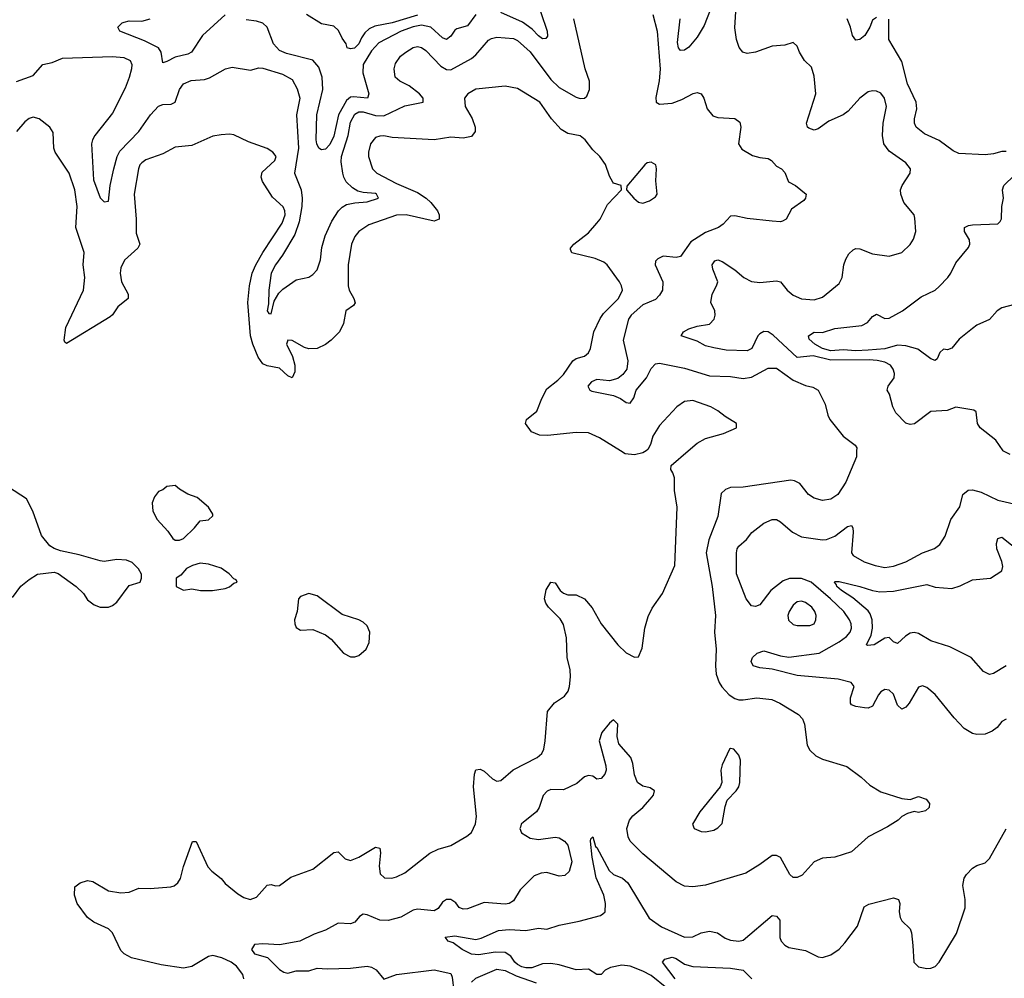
# Model space of a CAD drawing. Header units: inches. Extents: x 1694797 to 1849917, y 907313 to 1017959.
# Tile 561 of 656: x 1804845 to 1809562, y 927472 to 932065. Entities that reach past the tile are written whole.
import ezdxf

# ---------------------------------------------------------------- set-up
doc = ezdxf.new("R2010")
doc.units = ezdxf.units.IN
doc.header["$MEASUREMENT"] = 0
doc.layers.add('B8902', color=7, linetype='Continuous')
doc.layers.add('B8903', color=7, linetype='Continuous')

msp = doc.modelspace()

# ---------------------------------------------------------------- linework, layer by layer
at = {"layer": 'B8902', "color": 5}
for points, elevation in [([(1805918.7, 927470), (1805914.3, 927490), (1805884, 927530), (1805858.7, 927550), (1805813.6, 927570), (1805770, 927581.2), (1805750, 927576.8), (1805670, 927528.4), (1805630, 927521), (1805523.4, 927536.6), (1805381.2, 927570), (1805346, 927590), (1805330, 927606), (1805289.7, 927689.7), (1805269.8, 927709.8), (1805200.4, 927740.4), (1805170, 927764.2), (1805120.5, 927830), (1805107.4, 927870), (1805109.9, 927910.1), (1805134.7, 927930), (1805170, 927940.9), (1805195.9, 927935.9), (1805270, 927891.5), (1805330, 927881.5), (1805370, 927885.7), (1805415.3, 927904.7), (1805470, 927902.6), (1805569.8, 927910.2), (1805584.4, 927915.6), (1805602.4, 927930), (1805615, 927950), (1805630, 928008.2), (1805672.5, 928127.5), (1805690, 928127.7), (1805747, 928007), (1805765.1, 927985.1), (1805810, 927950.4), (1805830, 927926.7), (1805890, 927876.4), (1805918.6, 927858.6), (1805949.5, 927850.5), (1805979.1, 927860.9), (1806030, 927918), (1806050, 927921.6), (1806070, 927914.9), (1806090, 927916.4), (1806143.4, 927956.6), (1806250, 927995.9), (1806350, 928074.4), (1806370, 928078), (1806404.2, 928044.2), (1806430, 928036.5), (1806470, 928052.2), (1806550, 928100.4), (1806570, 928096), (1806573.1, 928073.1), (1806566.2, 928010), (1806572.5, 927972.5), (1806593.1, 927953.1), (1806628.2, 927951.8), (1806650, 927958.7), (1806690, 927978), (1806810, 928071.6), (1806850, 928090.3), (1806910, 928108.2), (1806987.4, 928152.6), (1807009.8, 928170.2), (1807028, 928212), (1807032.7, 928247.3), (1807019.6, 928390), (1807022.9, 928450), (1807030, 928471.7), (1807050, 928474.2), (1807070, 928464.5), (1807110, 928428.4), (1807130, 928416.5), (1807150, 928420.6), (1807208.5, 928471.5), (1807324, 928530), (1807346.4, 928550), (1807355.3, 928570), (1807362, 928610), (1807374, 928750), (1807407.2, 928792.8), (1807455.3, 928824.7), (1807472.1, 928847.9), (1807479.1, 928870), (1807483, 928917), (1807481.4, 928950), (1807467, 929010), (1807464.2, 929104.2), (1807450, 929167.8), (1807434.6, 929194.6), (1807378.4, 929250), (1807364.8, 929270), (1807358.7, 929290), (1807367, 929333), (1807389.5, 929370.5), (1807410, 929366.8), (1807434.4, 929330), (1807450, 929318), (1807470.2, 929310.2), (1807510, 929309.1), (1807550.2, 929290.2), (1807586.8, 929246.8), (1807630, 929170.8), (1807710, 929070.7), (1807750, 929031), (1807790, 929011.3), (1807810, 929012), (1807826.3, 929053.7), (1807839.7, 929150), (1807854.9, 929205.1), (1807874.9, 929245.1), (1807924.7, 929315.3), (1807983.5, 929450), (1807994.2, 929730), (1807981.8, 929810), (1807981, 929870), (1807974.5, 929894.5), (1807964.5, 929910), (1807966, 929930), (1808047.1, 930000)], 780), ([(1808854.2, 930000), (1808853.6, 929970), (1808803.1, 929850), (1808763.9, 929790), (1808730, 929767.3), (1808690, 929762.3), (1808650, 929772.2), (1808624.4, 929790), (1808582.2, 929842.2), (1808555.9, 929855.9), (1808538.4, 929858.4), (1808310, 929825.2), (1808250, 929824), (1808225.4, 929814.6), (1808205.7, 929794.3), (1808190, 929684.9), (1808146.6, 929573.4), (1808133.4, 929510), (1808161.8, 929350), (1808177.8, 929210), (1808173.3, 929130), (1808181.4, 929050), (1808177.5, 928970), (1808181.2, 928930), (1808195, 928890), (1808208.5, 928868.5), (1808244.3, 928830), (1808270, 928812.3), (1808290, 928806.1), (1808310, 928806.6), (1808376, 928816), (1808447.9, 928807.9), (1808487, 928790), (1808576.2, 928736.2), (1808594.9, 928714.9), (1808604.2, 928690), (1808617.2, 928590), (1808630, 928565.6), (1808658.4, 928538.4), (1808690, 928522.6), (1808806.5, 928486.5), (1808876.2, 928436.2), (1808917.4, 928397.4), (1808970, 928366), (1809070, 928333.2), (1809110, 928329), (1809150, 928344), (1809188, 928330), (1809204, 928310), (1809202, 928290), (1809184.7, 928275.3), (1809150, 928266.8), (1809130, 928271.3), (1809098, 928262), (1809070, 928246.8), (1809053.2, 928230), (1809002.7, 928197.3), (1808909.7, 928150.3), (1808830, 928078), (1808750, 928052.2), (1808690, 928048.2), (1808650, 928030.4), (1808593.3, 927966.7), (1808570, 927955.3), (1808550, 927955.6), (1808533.4, 927970), (1808490, 928050.3), (1808470, 928061.2), (1808450, 928060.7), (1808390, 928017), (1808323.6, 927976.4), (1808130, 927917.8), (1808070.3, 927910.3), (1808030, 927913.1), (1807990, 927934.9), (1807830, 928068.1), (1807770, 928128.9), (1807759.2, 928150), (1807753.8, 928190), (1807766.8, 928230), (1807782.2, 928250), (1807829.3, 928290), (1807865.5, 928330), (1807881.3, 928350), (1807886, 928370), (1807865.5, 928385.5), (1807830, 928393.4), (1807805, 928410), (1807790, 928447.3), (1807781.7, 928501.7), (1807772.1, 928530), (1807715.4, 928595.4), (1807707.3, 928630), (1807710.2, 928690.2), (1807690, 928710.5), (1807670, 928695.3), (1807634.2, 928650), (1807621.1, 928610), (1807652.6, 928490), (1807654.1, 928470), (1807648.3, 928450), (1807630, 928430.3), (1807610, 928426.5), (1807590, 928441.3), (1807570, 928444.2), (1807550, 928438.3), (1807514.2, 928405.8), (1807450, 928374.6), (1807390, 928376.5), (1807371.1, 928368.9), (1807352.3, 928347.7), (1807333.3, 928290), (1807320.4, 928270), (1807259.1, 928220.9), (1807247.8, 928210), (1807243.3, 928196.7), (1807241.3, 928190), (1807248, 928170), (1807290, 928144.4), (1807330, 928138), (1807410, 928147.7), (1807430, 928144.5), (1807454, 928130), (1807470.5, 928110), (1807490.7, 928030), (1807476.6, 927983.4), (1807455.6, 927964.4), (1807430, 927961.6), (1807370, 927978.4), (1807343.8, 927976.2), (1807310, 927963.1), (1807243.1, 927896.9), (1807210, 927843), (1807189.7, 927830.3), (1807170, 927828.1), (1807070, 927836.2), (1806990, 927805.1), (1806970, 927803.2), (1806950, 927812.2), (1806933.5, 927833.5), (1806910.1, 927850.1), (1806890, 927850.1), (1806870, 927836.5), (1806850, 927807.3), (1806830, 927795.8), (1806750, 927803.8), (1806730, 927799), (1806670, 927765.7), (1806610, 927748.8), (1806570, 927750.1), (1806510, 927776.9), (1806490, 927779.5), (1806472.2, 927767.8), (1806450, 927741.3), (1806430, 927733.7), (1806370, 927736.4), (1806310, 927702.6), (1806255.6, 927684.4), (1806186.6, 927650), (1806090, 927633.2), (1806010, 927637.5), (1805970, 927634.4), (1805955.3, 927610), (1805969.3, 927589.3), (1806032.2, 927572.2), (1806090, 927514.4), (1806110, 927501.5), (1806130, 927496.4), (1806170, 927508), (1806230, 927507.8), (1806270, 927520.2), (1806317.5, 927517.5), (1806430, 927521.3), (1806510, 927530.5), (1806530, 927525.7), (1806552.5, 927512.5), (1806590, 927468.3), (1806650, 927491.1), (1806830, 927513.2), (1806910, 927495.8), (1806917, 927477), (1806924.6, 927410)], 760), ([(1807845.9, 930000), (1807830.3, 929989.7), (1807790, 929980.7), (1807745.8, 929985.8), (1807722.6, 930000)], 780), ([(1809590, 929981.5), (1809557.7, 929997.7), (1809556, 930000)], 740), ([(1804810, 929297.3), (1804850, 929350.4), (1804890, 929383.8), (1804930, 929408), (1805010, 929418.8), (1805030, 929411), (1805116, 929350), (1805150, 929316), (1805170, 929286), (1805201.4, 929261.4), (1805230, 929250.8), (1805270, 929250.7), (1805290, 929259.1), (1805310, 929274.8), (1805370, 929354.8), (1805422, 929370), (1805429, 929390), (1805428.9, 929408.9), (1805414.6, 929434.6), (1805384, 929464), (1805356, 929476), (1805310, 929478.4), (1805250, 929469.4), (1805230, 929471.8), (1805130, 929501.6), (1805041, 929521), (1805010, 929531.8), (1804990, 929545.1), (1804950, 929594), (1804908, 929710), (1804876.9, 929770), (1804730, 929864)], 820), ([(1809570, 928713.3), (1809550, 928702), (1809526.7, 928673.3), (1809503.6, 928656.4), (1809470, 928642.4), (1809430, 928640.5), (1809410, 928645.6), (1809370, 928669.7), (1809321, 928721), (1809230, 928831.3), (1809190, 928865.1), (1809170, 928874), (1809150, 928867), (1809106.3, 928790), (1809090, 928771.2), (1809070, 928762.4), (1809050, 928780.9), (1809030, 928833.7), (1809010, 928853.3), (1808990, 928855.8), (1808970, 928844.1), (1808958.6, 928830), (1808930, 928776.9), (1808910, 928766.2), (1808892.5, 928767.5), (1808850, 928774), (1808830, 928783), (1808824.7, 928790), (1808824.6, 928815.4), (1808842, 928870), (1808828.7, 928890), (1808766.1, 928906.1), (1808570, 928923.6), (1808450, 928953.2), (1808390, 928959.1), (1808358, 928970), (1808348.8, 928990), (1808356, 929010), (1808377.6, 929030), (1808410, 929040.7), (1808490, 929016.8), (1808530, 929011), (1808674.2, 929030), (1808770, 929084.3), (1808806.4, 929110), (1808823.6, 929130), (1808829.9, 929150), (1808827.5, 929170), (1808819.6, 929190), (1808792.1, 929230), (1808728.5, 929290), (1808636, 929370), (1808590, 929387.4), (1808531.8, 929388.2), (1808502.6, 929377.4), (1808442.4, 929330), (1808390, 929261.7), (1808370, 929253.7), (1808350, 929257.4), (1808324.4, 929290), (1808278, 929410), (1808278.7, 929510), (1808282.4, 929530), (1808290, 929542), (1808325.9, 929574.1), (1808351.5, 929608.5), (1808410, 929652.7), (1808449.7, 929670.3), (1808470, 929670.3), (1808490, 929659.5), (1808546.5, 929610), (1808590, 929587), (1808690, 929572.6), (1808710, 929574.8), (1808749.9, 929590.1), (1808810, 929636.9), (1808830, 929642.4), (1808836.5, 929630), (1808837.8, 929610), (1808829.2, 929510), (1808838.2, 929498.2), (1808890, 929468.1), (1808942.8, 929450), (1808990, 929441.2), (1809030, 929447.3), (1809090, 929468.4), (1809169.2, 929510.8), (1809227.9, 929532.1), (1809253, 929550), (1809278.7, 929590), (1809305.1, 929670), (1809348.6, 929731.4), (1809363.1, 929790), (1809389.1, 929810.9), (1809410, 929812.8), (1809450, 929801), (1809530, 929763.9), (1809622.3, 929742.3)], 740), ([(1809570, 928969.8), (1809510, 928932.4), (1809490, 928928.4), (1809462.5, 928942.5), (1809402.9, 929010), (1809299.9, 929059.9), (1809210, 929089.9), (1809150, 929123.7), (1809130, 929128.4), (1809110, 929125.8), (1809087.8, 929112.2), (1809050, 929076.9), (1809030, 929083.6), (1809010, 929105.7), (1808990, 929101.8), (1808938.4, 929070), (1808907, 929067), (1808901.6, 929070), (1808923.8, 929116.2), (1808930.5, 929149.5), (1808928.3, 929190), (1808919.1, 929219.1), (1808910, 929232.6), (1808835.5, 929295.5), (1808781.4, 929330), (1808759.3, 929350), (1808758.2, 929358.2), (1808747.4, 929370), (1808750, 929374), (1808770, 929373.7), (1808870, 929349.5), (1808929.6, 929329.6), (1808964.7, 929324.7), (1809030, 929327.1), (1809190, 929359.1), (1809230, 929346), (1809310, 929340.2), (1809350, 929351.9), (1809410, 929380.8), (1809495.1, 929390), (1809550, 929424.9), (1809554.4, 929445.6), (1809550, 929469.2), (1809525.5, 929530), (1809523.9, 929556.1), (1809530, 929579.3), (1809550, 929585.3), (1809650, 929505.2)], 720), ([(1807945.2, 927425.2), (1807870, 927485.2), (1807830, 927507), (1807770, 927529.9), (1807730, 927535.3), (1807675.9, 927524.1), (1807649.4, 927510.6), (1807630, 927489.7), (1807610, 927491.1), (1807570, 927516.3), (1807510, 927513.4), (1807430, 927536.9), (1807390, 927542.7), (1807350, 927541.7), (1807297.8, 927522.2), (1807270, 927522.1), (1807250, 927526.8), (1807230, 927538), (1807216.4, 927550), (1807197.8, 927577.8), (1807170, 927596.1), (1807122.9, 927597.1), (1807044.4, 927584.4), (1807010, 927587.2), (1806964.5, 927610), (1806922, 927642), (1806898, 927650), (1806882.7, 927670), (1806930, 927675.5), (1807030, 927657.6), (1807056, 927664), (1807138.7, 927701.3), (1807190, 927706.8), (1807270, 927700.9), (1807330, 927711.8), (1807370, 927707.8), (1807430, 927727.1), (1807525.4, 927745.4), (1807626.6, 927773.4), (1807639.2, 927780.8), (1807650, 927790.6), (1807651.9, 927830), (1807643.1, 927870), (1807605.7, 927954.3), (1807587.3, 928052.7), (1807579.3, 928130), (1807580.2, 928139.8), (1807590, 928150.5), (1807603.8, 928103.8), (1807610, 928099.3), (1807668.5, 927988.5), (1807689.1, 927969.1), (1807732, 927952), (1807758.8, 927930), (1807860.9, 927760.9), (1807919.5, 927719.5), (1808030, 927669.4), (1808070, 927671.2), (1808110, 927690.2), (1808150, 927698.4), (1808187.7, 927690), (1808224.3, 927664.3), (1808250, 927655), (1808289.8, 927650.2), (1808310, 927654.2), (1808450, 927773.4), (1808470, 927770.3), (1808486.4, 927750), (1808487, 927667), (1808492.4, 927650), (1808510, 927630.4), (1808530, 927619.5), (1808610, 927604.9), (1808670, 927574.4), (1808690, 927572.4), (1808730, 927584.4), (1808770, 927612.4), (1808797.3, 927642.7), (1808858, 927722), (1808890, 927814.9), (1808912.9, 927827.1), (1809030, 927857.3), (1809054.4, 927850), (1809060.9, 927830), (1809057.8, 927790), (1809063.4, 927763.4), (1809070, 927748.2), (1809110.3, 927710), (1809116.9, 927690), (1809123.8, 927630), (1809128.3, 927550), (1809150, 927526.7), (1809190, 927519.5), (1809210, 927520.3), (1809230, 927528.9), (1809250, 927549), (1809332.8, 927687.2), (1809374.6, 927810), (1809373.6, 927850), (1809363.1, 927916.9), (1809368.6, 927951.4), (1809380.7, 927970), (1809410, 927999.3), (1809430, 928012.2), (1809470, 928025.2), (1809490, 928045.8), (1809571.1, 928188.9)], 740), ([(1807984.8, 927470), (1807923.6, 927550), (1807935.3, 927564.7), (1807970, 927573.3), (1807990, 927566.7), (1808030, 927540.6), (1808070, 927529.1), (1808250, 927520.4), (1808310, 927510.9), (1808352.1, 927470)], 720), ([(1807010, 927454.1), (1807030, 927473.2), (1807130, 927515.7), (1807170, 927510.4), (1807223.3, 927483.3), (1807319.7, 927450)], 760)]:
    msp.add_lwpolyline(points, dxfattribs=dict(at, elevation=elevation))
for points, elevation in [([(1805590, 929834), (1805550, 929829), (1805530, 929813.2), (1805510, 929805.2), (1805490, 929779), (1805479.1, 929750), (1805483, 929710), (1805504, 929670), (1805555.2, 929615.2), (1805578.8, 929578.8), (1805590, 929571), (1805610, 929570.8), (1805630, 929578.8), (1805682.7, 929630), (1805710, 929664), (1805750, 929668.4), (1805770, 929687.3), (1805770, 929695.3), (1805750, 929729.2), (1805695.6, 929775.6), (1805650, 929792.3), (1805610, 929816)], 820), ([(1805710, 929460.9), (1805672, 929450), (1805644.5, 929435.5), (1805616.9, 929403.1), (1805594, 929390), (1805594, 929350), (1805630, 929332), (1805670, 929338), (1805710.7, 929330.7), (1805769.3, 929330.7), (1805830, 929339.1), (1805850, 929347.7), (1805870, 929364.7), (1805886, 929370), (1805882, 929382), (1805870, 929386), (1805848.7, 929410), (1805810, 929437.2), (1805750, 929457.2)], 820), ([(1806230, 929316), (1806190, 929302), (1806181, 929290), (1806173.4, 929230), (1806161.7, 929190), (1806162.3, 929170), (1806170, 929153.4), (1806190, 929140.4), (1806250, 929142.8), (1806310, 929117.3), (1806337, 929097), (1806396, 929030), (1806430, 929013), (1806450, 929013), (1806470, 929019.1), (1806505.2, 929050), (1806518.3, 929081.7), (1806522.9, 929130), (1806510, 929161.2), (1806490, 929179.3), (1806470, 929189.3), (1806390, 929216), (1806270, 929305.2)], 820), ([(1808590, 929279.2), (1808570, 929275.3), (1808550, 929259.7), (1808530.2, 929230), (1808525, 929210), (1808528.5, 929188.5), (1808550, 929167.2), (1808570, 929162), (1808630, 929163), (1808650, 929170.8), (1808658.7, 929190), (1808659.7, 929210), (1808654.2, 929230), (1808639.7, 929250), (1808610, 929273.1)], 760), ([(1808250, 928573.2), (1808244.7, 928570), (1808210, 928495.3), (1808203.8, 928470), (1808207.7, 928410), (1808200.7, 928390), (1808103.8, 928270), (1808067.3, 928210), (1808076, 928190), (1808110, 928175.5), (1808130, 928174.4), (1808170, 928182), (1808190, 928192.4), (1808210, 928213.4), (1808224.2, 928295.8), (1808234.5, 928325.5), (1808277, 928370), (1808289.3, 928390), (1808294.5, 928410), (1808297.2, 928517.2), (1808290, 928542), (1808266, 928570)], 780)]:
    msp.add_lwpolyline(points, close=True, dxfattribs=dict(at, elevation=elevation))
at = {"layer": 'B8903', "color": 5}
for points, elevation in [([(1807310.7, 932190), (1807372.1, 932010), (1807373.5, 931986.5), (1807364.8, 931975.2), (1807350, 931973.8), (1807330, 931987.7), (1807299.2, 932019.2), (1807253.1, 932053.1), (1807150, 932100.1)], 740), ([(1808170, 932155.2), (1808123.3, 932036.7), (1808090, 931982), (1808050, 931932.9), (1808030, 931919.8), (1808010, 931917.4), (1808000.9, 931930), (1807996.4, 931956.4), (1808008.5, 932070)], 740), ([(1807030.2, 932090), (1806990, 932035.2), (1806938.9, 932021.1), (1806930, 932015.3), (1806910, 931987), (1806890, 931970.7), (1806870, 931978), (1806814.9, 932030), (1806770, 932038.6), (1806730, 932031.7), (1806672.7, 932010), (1806565.6, 931954.4), (1806530, 931916.3), (1806489.6, 931850), (1806488.3, 931810), (1806516.8, 931710), (1806510.4, 931690), (1806443.7, 931696.3), (1806430, 931694.7), (1806410, 931678.5), (1806371.8, 931610), (1806350, 931506.6), (1806330, 931467.6), (1806310, 931445.3), (1806290, 931442.4), (1806278.4, 931450), (1806267.9, 931470), (1806265.3, 931490), (1806267.7, 931610), (1806297.2, 931730), (1806293.8, 931790), (1806278.1, 931838.1), (1806250, 931871.8), (1806122.8, 931902.8), (1806090, 931917.9), (1806061.6, 931950), (1806031.1, 932030), (1806010, 932049), (1805978.9, 932058.9), (1805930, 932065.3)], 740), ([(1806750, 932087.1), (1806629.9, 932049.9), (1806545.9, 932034.1), (1806518.5, 932021.5), (1806497.6, 932002.4), (1806481.6, 931978.4), (1806470, 931949.8), (1806448.6, 931928.6), (1806430, 931925.1), (1806414, 931930), (1806409.3, 931950), (1806390, 931977.2), (1806372.9, 932012.9), (1806350, 932034), (1806290, 932045.2), (1806219, 932090)], 720), ([(1807877.5, 932090), (1807899.2, 932010), (1807912.6, 931827.4), (1807908.4, 931771.6), (1807892.2, 931692.2), (1807893.6, 931670), (1807910, 931660.9), (1807970, 931665.6), (1808017.2, 931682.8), (1808071.7, 931711.7), (1808090, 931716.9), (1808109, 931710), (1808122, 931690), (1808137.5, 931637.5), (1808164.6, 931604.6), (1808190, 931595.8), (1808270, 931591.6), (1808294.9, 931574.9), (1808299.6, 931550), (1808288, 931470), (1808304.5, 931444.5), (1808355.1, 931415.1), (1808390, 931404.4), (1808430, 931399.7), (1808447, 931390), (1808470, 931362.9), (1808494.5, 931350), (1808510, 931332.3), (1808528.3, 931288.3), (1808561.2, 931270), (1808612.3, 931230), (1808609.6, 931210), (1808600.7, 931199.3), (1808542.7, 931157.3), (1808517.2, 931110), (1808499.7, 931100.3), (1808490, 931097.1), (1808450, 931099.3), (1808330, 931112.4), (1808270, 931126), (1808250, 931123.8), (1808214.8, 931085.2), (1808193, 931070), (1808130, 931045.5), (1808059.3, 931000.7), (1808010, 930931.1), (1807990, 930926.2), (1807928, 930932), (1807901.1, 930918.9), (1807891.1, 930908.9), (1807888.6, 930890), (1807926.3, 930810), (1807924.1, 930770), (1807910, 930744.6), (1807890, 930724.9), (1807830, 930699.2), (1807774.5, 930650), (1807761.8, 930630), (1807736.5, 930530), (1807758.2, 930430), (1807752.6, 930390), (1807734.8, 930365.2), (1807710, 930345.7), (1807670, 930335), (1807610, 930340.9), (1807583.8, 930330), (1807565.8, 930310), (1807575.6, 930290), (1807585.7, 930285.7), (1807690, 930265.2), (1807723.2, 930250), (1807750, 930230.5), (1807770, 930228.4), (1807786.7, 930253.3), (1807798.7, 930290), (1807847, 930350), (1807870, 930394.7), (1807890, 930416.4), (1807910, 930419.8), (1808030, 930394.9), (1808150, 930359.4), (1808250, 930356), (1808310, 930345.3), (1808350, 930352.5), (1808430, 930395.4), (1808470, 930395.9), (1808550, 930338.2), (1808610, 930312.9), (1808644.2, 930304.2), (1808669.7, 930289.7), (1808703.5, 930223.5), (1808716.3, 930170), (1808725.6, 930150), (1808789.4, 930070), (1808846.8, 930026.8), (1808854.5, 930014.5), (1808854.2, 930000)], 760), ([(1809556, 930000), (1809520.7, 930050), (1809445.7, 930110), (1809433.1, 930130), (1809427, 930187), (1809415.1, 930195.1), (1809330, 930208), (1809287.4, 930192.6), (1809210, 930187.4), (1809131.9, 930128.1), (1809110, 930125.3), (1809090, 930132.4), (1809041.2, 930181.2), (1809027.1, 930210), (1809011.4, 930271.4), (1809000.5, 930290), (1809004.7, 930310), (1809033.7, 930350), (1809036, 930370), (1809029.8, 930390), (1809016.4, 930410), (1808990, 930424.3), (1808952.6, 930432.6), (1808914.7, 930434.7), (1808730, 930434.6), (1808645.9, 930454.1), (1808570, 930447), (1808454.1, 930554.1), (1808430, 930569.9), (1808410, 930571.5), (1808390, 930560.7), (1808380.2, 930550), (1808352.6, 930490), (1808330, 930478.5), (1808230, 930482.2), (1808170, 930492.9), (1808130, 930503.2), (1808090, 930524.3), (1808013.3, 930550), (1808024.4, 930570), (1808050, 930584.3), (1808090, 930597.1), (1808150, 930606.2), (1808171.3, 930630), (1808176.8, 930650), (1808175, 930670), (1808155.8, 930710), (1808162.7, 930750), (1808183.5, 930790), (1808188.8, 930810), (1808165.2, 930870), (1808162.8, 930890), (1808175.1, 930910), (1808190, 930914.3), (1808210, 930906.8), (1808270, 930867.3), (1808313.2, 930830), (1808350, 930811.3), (1808390, 930805.5), (1808470, 930813.4), (1808489.3, 930809.3), (1808521, 930770), (1808550, 930745), (1808590, 930728.3), (1808650, 930723.6), (1808690, 930735.8), (1808770, 930801.3), (1808784.7, 930830), (1808793.1, 930890), (1808801.8, 930918.2), (1808817, 930943), (1808837.7, 930962.3), (1808850, 930968.5), (1808870, 930967.6), (1808930, 930942.8), (1809010, 930931.8), (1809070, 930950.4), (1809110, 930988.4), (1809126.6, 931013.4), (1809137.2, 931050), (1809133.7, 931113.7), (1809129.7, 931130), (1809080.3, 931190), (1809066.4, 931230), (1809065.1, 931250), (1809073, 931270), (1809110.7, 931329.3), (1809112.1, 931350), (1809090, 931379.7), (1809010, 931434.7), (1808984.6, 931470), (1808977.8, 931510), (1808980.7, 931570), (1808997.7, 931650), (1808987.2, 931690), (1808970, 931712.4), (1808950, 931722), (1808930, 931724.7), (1808910, 931719.7), (1808870, 931689.8), (1808813.3, 931626.7), (1808790.1, 931609.9), (1808720.4, 931579.6), (1808670, 931542.2), (1808650, 931535.8), (1808624.8, 931544.8), (1808618.4, 931550), (1808613.6, 931570), (1808658.3, 931710), (1808650, 931795.3), (1808637.2, 931837.2), (1808605.2, 931870), (1808580.9, 931910), (1808570, 931939), (1808550, 931956), (1808510, 931942.9), (1808450, 931938.3), (1808369.7, 931909.7), (1808330, 931903.5), (1808309.6, 931910), (1808292.2, 931932.2), (1808278.3, 931970), (1808270, 932026), (1808275, 932105)], 740), ([(1804829.6, 931769.6), (1804910, 931798.5), (1804956.4, 931850), (1805000.3, 931859.7), (1805050, 931880.2), (1805290, 931888.7), (1805344.1, 931884.1), (1805374.2, 931870), (1805382.3, 931850), (1805380.2, 931830), (1805370, 931788.7), (1805350, 931737.8), (1805290, 931617.3), (1805205, 931510), (1805193.3, 931490), (1805189.2, 931470.8), (1805198.3, 931298.3), (1805230, 931212), (1805250, 931192), (1805270, 931195.3), (1805278.5, 931270), (1805295.3, 931350), (1805311.9, 931410), (1805324.2, 931435.8), (1805415.9, 931530), (1805472.4, 931610), (1805510, 931650.9), (1805530, 931658.2), (1805570, 931659.8), (1805589.3, 931670.7), (1805610.2, 931730), (1805630, 931757.2), (1805666.5, 931773.5), (1805730, 931779.1), (1805753.7, 931786.3), (1805830.3, 931829.7), (1805862.9, 931837.1), (1805950, 931823.6), (1805990, 931834), (1806010, 931833.3), (1806103.6, 931803.6), (1806150, 931778.7), (1806174.3, 931734.3), (1806186.4, 931690), (1806171.5, 931610), (1806180.1, 931450), (1806161.1, 931330), (1806192.8, 931250), (1806198.2, 931210), (1806196.6, 931170), (1806183.2, 931096.8), (1806163.4, 931036.6), (1806103.3, 930936.7), (1806069.9, 930890), (1806049.4, 930850), (1806038.7, 930770), (1806036.8, 930703.2), (1806029.9, 930669.9), (1806038, 930658), (1806050, 930655.1), (1806063.4, 930716.6), (1806085.8, 930754.2), (1806105.9, 930774.1), (1806170, 930819.2), (1806230, 930831.1), (1806250, 930844.2), (1806270, 930867.3), (1806285.4, 930914.6), (1806293, 930973), (1806308.7, 931030), (1806339.7, 931100.3), (1806372.4, 931150), (1806390, 931167.6), (1806410, 931179.5), (1806450, 931187.9), (1806510, 931192.7), (1806564.2, 931210), (1806554.9, 931230), (1806550, 931231.8), (1806490, 931236.8), (1806464.3, 931244.3), (1806439.4, 931259.4), (1806408.6, 931288.6), (1806397.1, 931310), (1806392.7, 931330), (1806384.7, 931384.7), (1806386.8, 931410), (1806418.8, 931510), (1806430, 931573.7), (1806450, 931613.2), (1806470, 931623.5), (1806490, 931623.9), (1806550, 931606.7), (1806590, 931605.3), (1806690, 931653), (1806777.1, 931670), (1806777.3, 931690), (1806759.6, 931710), (1806710, 931748.8), (1806666, 931770), (1806644.2, 931790), (1806638.8, 931830), (1806645.3, 931854.7), (1806669, 931890), (1806694.9, 931910), (1806730, 931932.4), (1806750, 931936.8), (1806770, 931932.5), (1806790, 931917.8), (1806863.1, 931843.1), (1806890, 931826.1), (1806910, 931824.3), (1807010, 931879.3), (1807030, 931896.4), (1807090, 931967.6), (1807104.6, 931975.4), (1807130, 931981.5), (1807210, 931975.7), (1807230, 931966), (1807290, 931911.2), (1807390, 931778.7), (1807430, 931740.7), (1807510, 931694), (1807530, 931687.2), (1807550.9, 931689.1), (1807561.4, 931698.6), (1807574.4, 931730), (1807573.8, 931770), (1807553.8, 931830), (1807498.9, 932070)], 760), ([(1805830, 932088.6), (1805720.9, 931990), (1805667.8, 931910), (1805650, 931899.9), (1805590, 931885), (1805550, 931864.4), (1805530, 931859.3), (1805522.4, 931910), (1805509.7, 931930), (1805443.6, 931963.6), (1805325.2, 932010), (1805315.1, 932030), (1805336, 932050), (1805346.2, 932053.8), (1805370, 932059.1), (1805430, 932057.4), (1805470, 932069.1)], 740), ([(1808950, 932075.4), (1808930, 932062.9), (1808917.8, 932030), (1808893.8, 931990), (1808870, 931971.1), (1808850, 931967.1), (1808834.3, 931990), (1808825, 932030), (1808809.1, 932070)], 720), ([(1809570, 931434.3), (1809550, 931434.1), (1809510, 931422.3), (1809470, 931417.5), (1809344.5, 931424.5), (1809316.4, 931436.4), (1809250, 931486), (1809178.7, 931518.7), (1809139.3, 931550), (1809131.4, 931570), (1809131.3, 931590), (1809142.4, 931637.6), (1809139.6, 931670), (1809097.6, 931757.6), (1809070, 931864.7), (1809007.9, 931970), (1809007.7, 932067.7)], 720), ([(1807722.6, 930000), (1807622, 930062), (1807570, 930085.1), (1807510, 930087), (1807372.9, 930072.9), (1807334.9, 930074.9), (1807296.9, 930090), (1807267.3, 930130), (1807273.2, 930150), (1807322.7, 930190), (1807346, 930250), (1807370, 930296.4), (1807422.6, 930337.4), (1807450, 930365.7), (1807494, 930430), (1807510, 930442.4), (1807550, 930453.1), (1807570, 930468.5), (1807579.3, 930490), (1807595.3, 930570), (1807626, 930634), (1807641.9, 930658.1), (1807713.2, 930730), (1807732.1, 930770), (1807728.5, 930790), (1807718.3, 930810), (1807658.7, 930890), (1807643.8, 930903.8), (1807601.3, 930921.3), (1807490, 930948.2), (1807483.9, 930963.9), (1807483.6, 930970), (1807499.6, 930990), (1807570, 931044.6), (1807609.7, 931090), (1807626, 931110), (1807660.8, 931179.2), (1807728, 931250), (1807726, 931270), (1807690, 931282), (1807686.8, 931286.8), (1807670, 931315.3), (1807651.4, 931371.4), (1807623.7, 931410), (1807590, 931440.9), (1807554.3, 931490), (1807530, 931508.3), (1807470, 931519.7), (1807438.9, 931538.9), (1807393.3, 931590), (1807336.2, 931670), (1807230, 931735), (1807170, 931747.4), (1807030, 931732.7), (1806992, 931710), (1806976, 931690), (1806978.5, 931650), (1807012.1, 931592.1), (1807026.5, 931550), (1807027.1, 931530), (1807010, 931505.6), (1806970, 931497.1), (1806910, 931502.2), (1806830, 931488.9), (1806630, 931501), (1806590, 931508.2), (1806570, 931507.8), (1806550, 931500.7), (1806525.7, 931470), (1806516, 931430), (1806515.6, 931410), (1806534.3, 931350), (1806555.3, 931330), (1806650, 931279.6), (1806750, 931237.3), (1806792.1, 931210), (1806815, 931190), (1806845.8, 931150), (1806853.6, 931130), (1806853.7, 931110), (1806830, 931100.3), (1806696, 931130), (1806650, 931128.4), (1806517.3, 931082.7), (1806469.5, 931050.5), (1806450, 931026.3), (1806434.3, 930990), (1806419.2, 930890), (1806418, 930790), (1806422.8, 930770), (1806446.4, 930730), (1806452.2, 930707.8), (1806444, 930696), (1806406.9, 930670), (1806396, 930610), (1806376.3, 930570), (1806337.7, 930530), (1806310, 930509.3), (1806270, 930490.5), (1806230, 930487.9), (1806210, 930493.8), (1806150, 930527.6), (1806130, 930529), (1806123.1, 930510), (1806151.9, 930451.9), (1806163.4, 930410), (1806162.8, 930377.2), (1806150, 930349.6), (1806130, 930358.2), (1806090, 930394.9), (1806030, 930406.4), (1806010, 930416.9), (1805987.8, 930447.8), (1805961.7, 930510), (1805951.4, 930550), (1805937.6, 930710), (1805946.5, 930790), (1805958.8, 930850), (1805975.4, 930890), (1806009.7, 930950.3), (1806101.9, 931090), (1806115.9, 931130), (1806114.9, 931150), (1806107.8, 931167.8), (1806055.6, 931215.6), (1806008.4, 931290), (1806002.2, 931310), (1806006.1, 931333.9), (1806066.6, 931390), (1806073.3, 931410), (1806058.4, 931430), (1806030, 931448.3), (1805940.3, 931480.3), (1805870, 931514.3), (1805850, 931517.4), (1805810, 931514.3), (1805770, 931506.6), (1805670, 931463.1), (1805590, 931454), (1805530, 931423.1), (1805450, 931393.3), (1805430, 931379.8), (1805421.2, 931370), (1805413.7, 931350), (1805393.1, 931230), (1805402.9, 931110), (1805402.5, 931042.5), (1805420.7, 930990), (1805410.2, 930970), (1805347.3, 930912.7), (1805330, 930876.4), (1805326.2, 930850), (1805332.3, 930810), (1805363.9, 930750), (1805365.3, 930730), (1805314.9, 930690), (1805290, 930651.3), (1805278.2, 930641.8), (1805070, 930513.2), (1805060.7, 930520.7), (1805058, 930530), (1805066.4, 930590), (1805151.4, 930770), (1805157.8, 930830), (1805149.1, 930890), (1805153.5, 930950), (1805114.5, 931070), (1805120.7, 931170), (1805108.9, 931250), (1805082.3, 931330), (1805014.7, 931430), (1805008.3, 931450), (1805005.3, 931525.3), (1804989.7, 931549.7), (1804939, 931590), (1804910, 931597.6), (1804890, 931591.5), (1804870, 931575.8), (1804830.2, 931529.8)], 780), ([(1809610, 930700.9), (1809550, 930684.5), (1809527.6, 930670), (1809490.6, 930629.4), (1809430, 930601.6), (1809410, 930586.3), (1809346.1, 930533.9), (1809310, 930491.5), (1809290, 930483.8), (1809270, 930486.9), (1809253.1, 930470), (1809239.3, 930440.7), (1809230, 930432), (1809210, 930440.5), (1809146.7, 930486.7), (1809090, 930502), (1809050, 930505.7), (1808990, 930488.2), (1808910, 930481.2), (1808850, 930478.9), (1808790, 930483.5), (1808730, 930478.2), (1808690.6, 930490), (1808654.6, 930510), (1808626, 930534), (1808624.1, 930550), (1808650, 930567.7), (1808690, 930566.4), (1808750, 930585.2), (1808879.6, 930600.4), (1808905.6, 930614.4), (1808930, 930643.1), (1808950, 930654), (1808990, 930633.8), (1809010, 930635.9), (1809073.3, 930670), (1809163.1, 930736.9), (1809229.8, 930770), (1809250, 930786.6), (1809291.6, 930830), (1809306, 930850), (1809330, 930900.3), (1809390, 930973), (1809396.8, 930990), (1809395.3, 931010), (1809370.9, 931050), (1809371.3, 931070), (1809390, 931079), (1809410, 931082), (1809530, 931087), (1809542.2, 931097.8), (1809548.6, 931111.4), (1809549.9, 931170), (1809558, 931210), (1809552.9, 931250), (1809558.7, 931270), (1809610, 931320.2)], 720), ([(1808047.1, 930000), (1808090, 930037), (1808130, 930058), (1808217.1, 930082.9), (1808278, 930110), (1808278, 930130), (1808223.8, 930163.8), (1808190, 930191.5), (1808156, 930210), (1808070, 930241), (1808030, 930235.8), (1807993, 930210), (1807910, 930120.9), (1807878.4, 930070), (1807867, 930030), (1807854.4, 930005.6), (1807845.9, 930000)], 780)]:
    msp.add_lwpolyline(points, dxfattribs=dict(at, elevation=elevation))
at = {"layer": 'B8903', "color": 5, "elevation": 780}
msp.add_lwpolyline([(1807870, 931382.7), (1807850, 931379.3), (1807838.8, 931370), (1807752.7, 931267.3), (1807752, 931250), (1807787.3, 931210), (1807810, 931190.5), (1807830, 931186.7), (1807862.5, 931197.5), (1807890, 931216), (1807899.3, 931230), (1807892.5, 931292.5), (1807896, 931350), (1807892.7, 931370)], close=True, dxfattribs=at)

doc.saveas('drawing.dxf')
